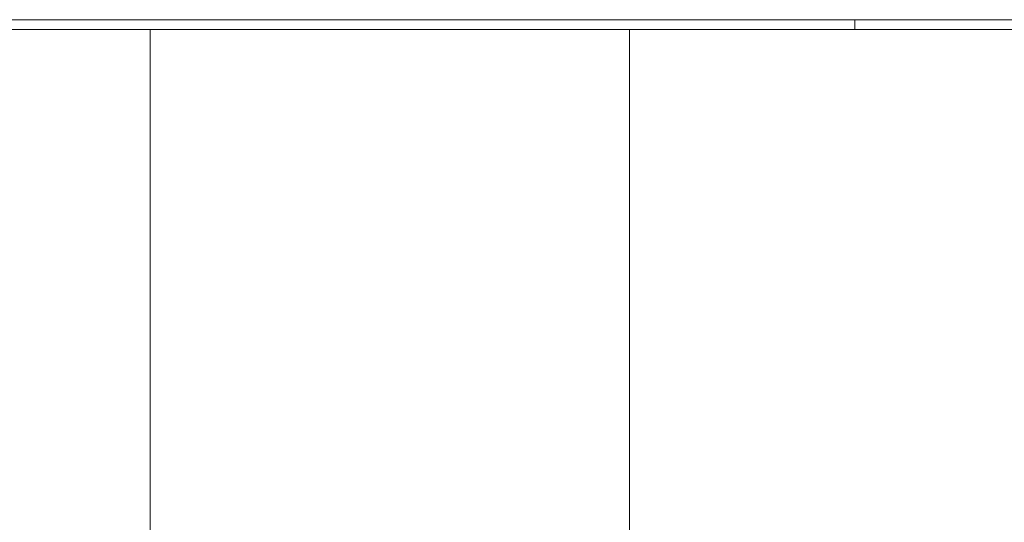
# Model space of a CAD drawing. Header units: millimetres. Extents: x -261 to 187, y -214 to 106.
# Tile 805 of 1056: x -207.75 to -205.1, y 15.93 to 17.28. Entities that reach past the tile are written whole.
import ezdxf

# ---------------------------------------------------------------- set-up
doc = ezdxf.new("R2010")
doc.units = ezdxf.units.MM
doc.header["$LTSCALE"] = 0.005
doc.header["$MEASUREMENT"] = 0
doc.layers.add('IFC-Laje-Contorno', color=9, linetype='Continuous', lineweight=5)
doc.layers.add('IFC-Parede-Contorno', color=9, linetype='Continuous', lineweight=5)

msp = doc.modelspace()

# ---------------------------------------------------------------- linework, layer by layer
at = {"layer": 'IFC-Laje-Contorno', "lineweight": 5}
for p, q in [((-207.4026, 15.8122), (-207.4026, 17.2548)), ((-206.1101, 15.6377), (-206.1101, 17.2548))]:
    msp.add_line(p, q, dxfattribs=at)
at = {"layer": 'IFC-Parede-Contorno', "lineweight": 5}
for p, q in [((-208.2694, 17.2812), (-206.4498, 17.2812)), ((-206.4498, 17.2812), (-204.6663, 17.2812)), ((-205.5021, 17.2726), (-205.5021, 17.2812)), ((-205.5021, 17.2812), (-195.5321, 17.2812)), ((-205.5021, 17.2548), (-205.5021, 17.2726)), ((-209.4955, 17.2548), (-205.4629, 17.2548)), ((-205.5021, 17.2548), (-194.1932, 17.2548))]:
    msp.add_line(p, q, dxfattribs=at)

doc.saveas('drawing.dxf')
